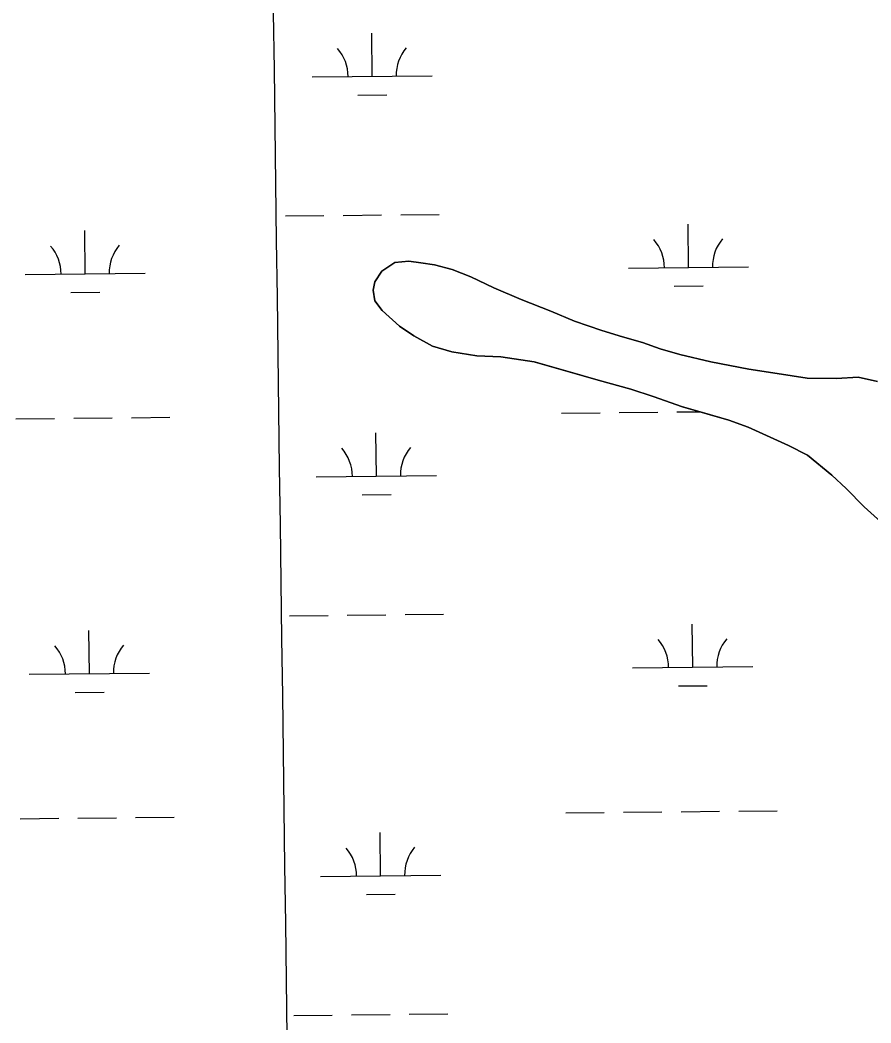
# Model space of a CAD drawing. Extents: x 3734862 to 3772949, y 391520 to 417239.
# Drawn here: x 3762502 to 3763210, y 410287 to 411122 of the extents above; entities that cross this region are included whole.
import ezdxf

# ---------------------------------------------------------------- set-up
doc = ezdxf.new("R2010")
doc.units = 0
for name, color, linetype in [('V-GRID-MAJR', 7, 'Continuous'), ('V-TOPO-SHOR', 7, 'Continuous'), ('V-WETL-SWMP', 7, 'Continuous')]:
    doc.layers.add(name, color=color, linetype=linetype)

msp = doc.modelspace()

# ---------------------------------------------------------------- linework, layer by layer
at = {"layer": 'V-GRID-MAJR'}
msp.add_spline([(3762898.112, 397163.154), (3762817.929, 403220.826), (3762737.7120000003, 409281.10000000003), (3762657.495, 415341.37700000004), (3762657.461, 415343.97500000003)], degree=3, dxfattribs=at)
at = {"layer": 'V-TOPO-SHOR'}
for p, q in [((3762814.119, 410919.658), (3762825.666, 410920.8069999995)), ((3762825.666, 410920.8069999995), (3762835.609, 410919.576)), ((3762797.344, 410903.803), (3762803.347, 410912.5349999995)), ((3762803.347, 410912.5349999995), (3762814.119, 410919.658)), ((3762835.609, 410919.576), (3762847.145000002, 410917.9399999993)), ((3762847.145000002, 410917.93999999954), (3762861.8540000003, 410913.906)), ((3762861.8540000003, 410913.906), (3762877.353, 410907.876)), ((3762796.1240000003, 410896.645), (3762797.344, 410903.803)), ((3762877.353, 410907.876), (3762896.42, 410898.65)), ((3762797.2830000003, 410887.884), (3762796.1240000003, 410896.645)), ((3762896.42, 410898.65), (3762919.069, 410889.014)), ((3762803.6209999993, 410879.90100000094), (3762797.2830000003, 410887.884)), ((3762919.069, 410889.014), (3762943.707, 410879.368)), ((3762817.898, 410866.713), (3762803.6209999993, 410879.90100000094)), ((3762943.707, 410879.368), (3762963.574, 410870.936)), ((3762963.574, 410870.936), (3762986.2290000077, 410863.2849999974)), ((3762829.807, 410858.708), (3762817.898, 410866.713)), ((3762986.2290000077, 410863.2849999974), (3763003.324, 410858.04999999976)), ((3762845.296, 410850.293), (3762829.807, 410858.708)), ((3763003.324, 410858.04999999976), (3763020.019000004, 410853.2109999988)), ((3762861.594, 410845.45299999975), (3762845.296, 410850.293)), ((3762882.276999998, 410842.193), (3762861.594, 410845.45299999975)), ((3763020.019000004, 410853.2109999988), (3763034.7260000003, 410847.98)), ((3763034.7260000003, 410847.98), (3763051.022000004, 410843.14299999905)), ((3762902.173, 410841.32), (3762882.276999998, 410842.193)), ((3762930.0160000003, 410837.235), (3762902.173, 410841.32)), ((3762958.241, 410829.167), (3762930.0160000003, 410837.23499999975)), ((3763051.022000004, 410843.14299999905), (3763076.87, 410837.07699999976)), ((3763076.87, 410837.07699999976), (3763108.682999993, 410830.9840000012)), ((3762983.286, 410821.909), (3762958.241, 410829.167)), ((3763108.682999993, 410830.984000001), (3763132.151, 410827.314)), ((3763010.3200000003, 410814.246), (3762983.286, 410821.909)), ((3763132.151, 410827.314), (3763157.2109999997, 410823.63799999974)), ((3763157.2109999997, 410823.63800000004), (3763181.486000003, 410823.15000000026)), ((3763181.486000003, 410823.15000000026), (3763199.397, 410824.275)), ((3763199.397, 410824.275), (3763215.701, 410820.6289999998)), ((3763029.002, 410808.204), (3763010.3200000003, 410814.246)), ((3763053.248, 410799.754), (3763029.002, 410808.204)), ((3763069.943, 410794.917), (3763053.248, 410799.754)), ((3763091.808, 410788.466), (3763069.943, 410794.917)), ((3763108.1040000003, 410782.829), (3763091.808, 410788.466)), ((3763126.3820000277, 410774.4059999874), (3763108.1040000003, 410782.829)), ((3763141.4760000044, 410767.58199999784), (3763126.3820000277, 410774.4059999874)), ((3763157.362, 410759.56200000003), (3763141.4760000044, 410767.58199999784)), ((3763177.598, 410742.771), (3763157.362, 410759.56200000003)), ((3763189.495, 410731.582), (3763177.598, 410742.771)), ((3763204.56, 410716.4029999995), (3763189.495, 410731.582)), ((3763218.444, 410704.012), (3763204.56, 410716.40299999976))]:
    msp.add_line(p, q, dxfattribs=at)
msp.add_lwpolyline([(3763218.444, 410704.012), (3763204.56, 410716.403), (3763189.495, 410731.582), (3763177.598, 410742.771), (3763157.364, 410759.56200000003), (3763141.4760000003, 410767.582), (3763126.38, 410774.406), (3763108.1040000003, 410782.831), (3763091.808, 410788.466), (3763069.943, 410794.917), (3763053.248, 410799.754), (3763029.002, 410808.204), (3763010.3200000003, 410814.246), (3762983.286, 410821.909), (3762958.241, 410829.167), (3762930.0160000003, 410837.235), (3762902.173, 410841.32), (3762882.2770000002, 410842.193), (3762861.594, 410845.453), (3762845.296, 410850.293), (3762829.807, 410858.708), (3762817.898, 410866.713), (3762803.6210000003, 410879.901), (3762797.2830000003, 410887.884), (3762796.1240000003, 410896.645), (3762797.344, 410903.803), (3762803.347, 410912.53500000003), (3762814.119, 410919.658), (3762825.666, 410920.80700000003), (3762835.609, 410919.576), (3762847.145, 410917.94), (3762861.8540000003, 410913.906), (3762877.353, 410907.876), (3762896.42, 410898.65), (3762919.069, 410889.014), (3762943.707, 410879.368), (3762963.574, 410870.936), (3762986.2290000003, 410863.287), (3763003.324, 410858.05), (3763020.019, 410853.211), (3763034.7260000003, 410847.98), (3763051.024, 410843.143), (3763076.87, 410837.077), (3763108.683, 410830.984), (3763132.151, 410827.314), (3763157.211, 410823.63800000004), (3763181.486, 410823.148), (3763199.397, 410824.275), (3763215.701, 410820.629)], dxfattribs=at)
at = {"layer": 'V-WETL-SWMP'}
for p, q in [((3762795.1869138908, 411074.6822463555), (3762794.8066712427, 411110.68023688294)), ((3762745.1897035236, 411074.1541334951), (3762845.184124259, 411075.2103592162)), ((3762783.3505701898, 411059.1253606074), (3762807.349231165, 411059.3788547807)), ((3762723.0022364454, 410958.4813354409), (3762755.000451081, 410958.8193276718)), ((3762770.9995583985, 410958.98832378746), (3762802.997773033, 410959.3263160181)), ((3762818.996880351, 410959.4953121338), (3762850.995094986, 410959.83330436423)), ((3762556.4379647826, 410910.28935416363), (3762556.057722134, 410946.28734469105)), ((3763058.317962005, 410915.5906355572), (3763057.9377193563, 410951.58862608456)), ((3763008.3207516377, 410915.0625226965), (3763108.315172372, 410916.11874841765)), ((3762506.4407544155, 410909.761241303), (3762606.43517515, 410910.8174670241)), ((3763046.4816183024, 410900.0337498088), (3763070.480279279, 410900.2872439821)), ((3762544.6016210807, 410894.7324684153), (3762568.6002820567, 410894.9859625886)), ((3763000.7454704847, 410794.90481229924), (3763032.7436851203, 410795.24280453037)), ((3763048.742792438, 410795.4118006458), (3763067.409077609, 410795.6089697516)), ((3762498.865473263, 410789.60353090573), (3762530.863687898, 410789.94152313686)), ((3762546.8627952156, 410790.1105192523), (3762578.861009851, 410790.448511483)), ((3762594.8601171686, 410790.6175075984), (3762626.8583318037, 410790.9554998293)), ((3762952.7481485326, 410794.3978239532), (3762984.7463631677, 410794.735816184)), ((3762798.7007256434, 410742.02581583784), (3762798.320482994, 410778.02380636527)), ((3762748.7035152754, 410741.49770297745), (3762848.6979360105, 410742.55392869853)), ((3762786.864381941, 410726.46893008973), (3762810.863042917, 410726.722424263)), ((3762726.516048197, 410625.82490492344), (3762758.5142628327, 410626.16289715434)), ((3762774.5133701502, 410626.33189327), (3762806.5115847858, 410626.6698855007)), ((3762822.5106921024, 410626.83888161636), (3762854.5089067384, 410627.1768738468)), ((3762559.9517765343, 410577.63292364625), (3762559.5715338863, 410613.6309141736)), ((3763061.831773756, 410582.93420503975), (3763061.451531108, 410618.9321955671)), ((3763011.834563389, 410582.40609217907), (3763111.8289841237, 410583.4623179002)), ((3762509.9545661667, 410577.10481078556), (3762609.948986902, 410578.16103650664)), ((3762548.115432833, 410562.07603789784), (3762572.114093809, 410562.32953207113)), ((3763049.9954300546, 410567.37731929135), (3763073.9940910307, 410567.63081346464)), ((3762956.2619602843, 410461.74139343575), (3762988.2601749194, 410462.07938566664)), ((3763004.259282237, 410462.2483817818), (3763036.257496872, 410462.5863740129)), ((3763052.25660419, 410462.7553701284), (3763084.254818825, 410463.09336235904)), ((3763100.2539261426, 410463.2623584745), (3763132.2521407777, 410463.6003507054)), ((3762502.379285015, 410456.9471003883), (3762534.37749965, 410457.2850926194)), ((3762550.376606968, 410457.45408873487), (3762582.374821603, 410457.79208096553)), ((3762598.373928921, 410457.961077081), (3762630.372143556, 410458.2990693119)), ((3762802.2145373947, 410409.36938532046), (3762801.8342947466, 410445.3673758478)), ((3762752.2173270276, 410408.84127246), (3762852.2117477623, 410409.8974981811)), ((3762790.3781936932, 410393.8124995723), (3762814.376854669, 410394.0659937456)), ((3762826.024503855, 410294.1824510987), (3762858.0227184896, 410294.5204433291)), ((3762730.0298599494, 410293.1684744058), (3762762.0280745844, 410293.50646663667)), ((3762778.027181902, 410293.67546275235), (3762810.025396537, 410294.013454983))]:
    msp.add_line(p, q, dxfattribs=at)
for points in [[(3763215.701, 410820.63), (3763199.398, 410824.27400000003), (3763181.485, 410823.148), (3763157.21, 410823.63800000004), (3763132.151, 410827.315), (3763108.684, 410830.985), (3763076.869, 410837.076), (3763051.024, 410843.14400000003), (3763034.725, 410847.981), (3763020.02, 410853.211), (3763003.323, 410858.05), (3762986.23, 410863.288), (3762963.574, 410870.936), (3762943.707, 410879.369), (3762919.069, 410889.014), (3762896.421, 410898.651), (3762877.353, 410907.87700000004), (3762861.855, 410913.905), (3762847.145, 410917.941), (3762835.61, 410919.577), (3762825.665, 410920.808), (3762814.119, 410919.658), (3762803.347, 410912.536)], [(3762803.347, 410912.536), (3762797.344, 410903.803), (3762796.123, 410896.64400000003), (3762797.2830000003, 410887.884), (3762803.6210000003, 410879.9), (3762817.898, 410866.713), (3762829.807, 410858.708), (3762845.296, 410850.292), (3762861.595, 410845.454), (3762882.2770000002, 410842.192), (3762902.173, 410841.32), (3762930.0160000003, 410837.235), (3762983.287, 410821.91000000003), (3763010.3200000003, 410814.246), (3763029.002, 410808.205), (3763053.247, 410799.755), (3763091.808, 410788.466), (3763108.1040000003, 410782.832), (3763126.379, 410774.405), (3763141.4760000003, 410767.582), (3763157.365, 410759.563), (3763177.598, 410742.771), (3763189.495, 410731.582), (3763204.56, 410716.402), (3763218.443, 410704.012)]]:
    msp.add_lwpolyline(points, dxfattribs=at)
for centre, radius, start, end in [((3762739.942044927, 411074.57353293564), 35.24628790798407, 359.8333639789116, 41.37702231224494), ((3762850.421752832, 411075.74051313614), 35.246287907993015, 139.83336093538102, 181.37701926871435), ((3763003.0730930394, 410915.481922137), 35.24628790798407, 359.8333639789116, 41.37702231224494), ((3763113.5528009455, 410916.64890233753), 35.246287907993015, 139.83336093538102, 181.37701926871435), ((3762501.1930958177, 410910.1806407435), 35.24628790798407, 359.8333639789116, 41.37702231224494), ((3762611.6728037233, 410911.347620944), 35.246287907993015, 139.83336093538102, 181.37701926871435), ((3762743.455856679, 410741.91710241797), 35.24628790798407, 359.8333639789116, 41.37702231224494), ((3762853.9355645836, 410743.0840826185), 35.246287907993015, 139.83336093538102, 181.37701926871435), ((3763006.586904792, 410582.8254916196), 35.24628790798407, 359.8333639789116, 41.37702231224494), ((3763117.0666126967, 410583.99247182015), 35.246287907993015, 139.83336093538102, 181.37701926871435), ((3762504.70690757, 410577.5242102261), 35.24628790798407, 359.8333639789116, 41.37702231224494), ((3762615.186615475, 410578.6911904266), 35.246287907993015, 139.83336093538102, 181.37701926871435), ((3762746.9696684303, 410409.2606719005), 35.24628790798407, 359.8333639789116, 41.37702231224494), ((3762857.449376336, 410410.42765210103), 35.246287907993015, 139.83336093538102, 181.37701926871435)]:
    msp.add_arc(centre, radius, start, end, dxfattribs=at)

doc.saveas('drawing.dxf')
